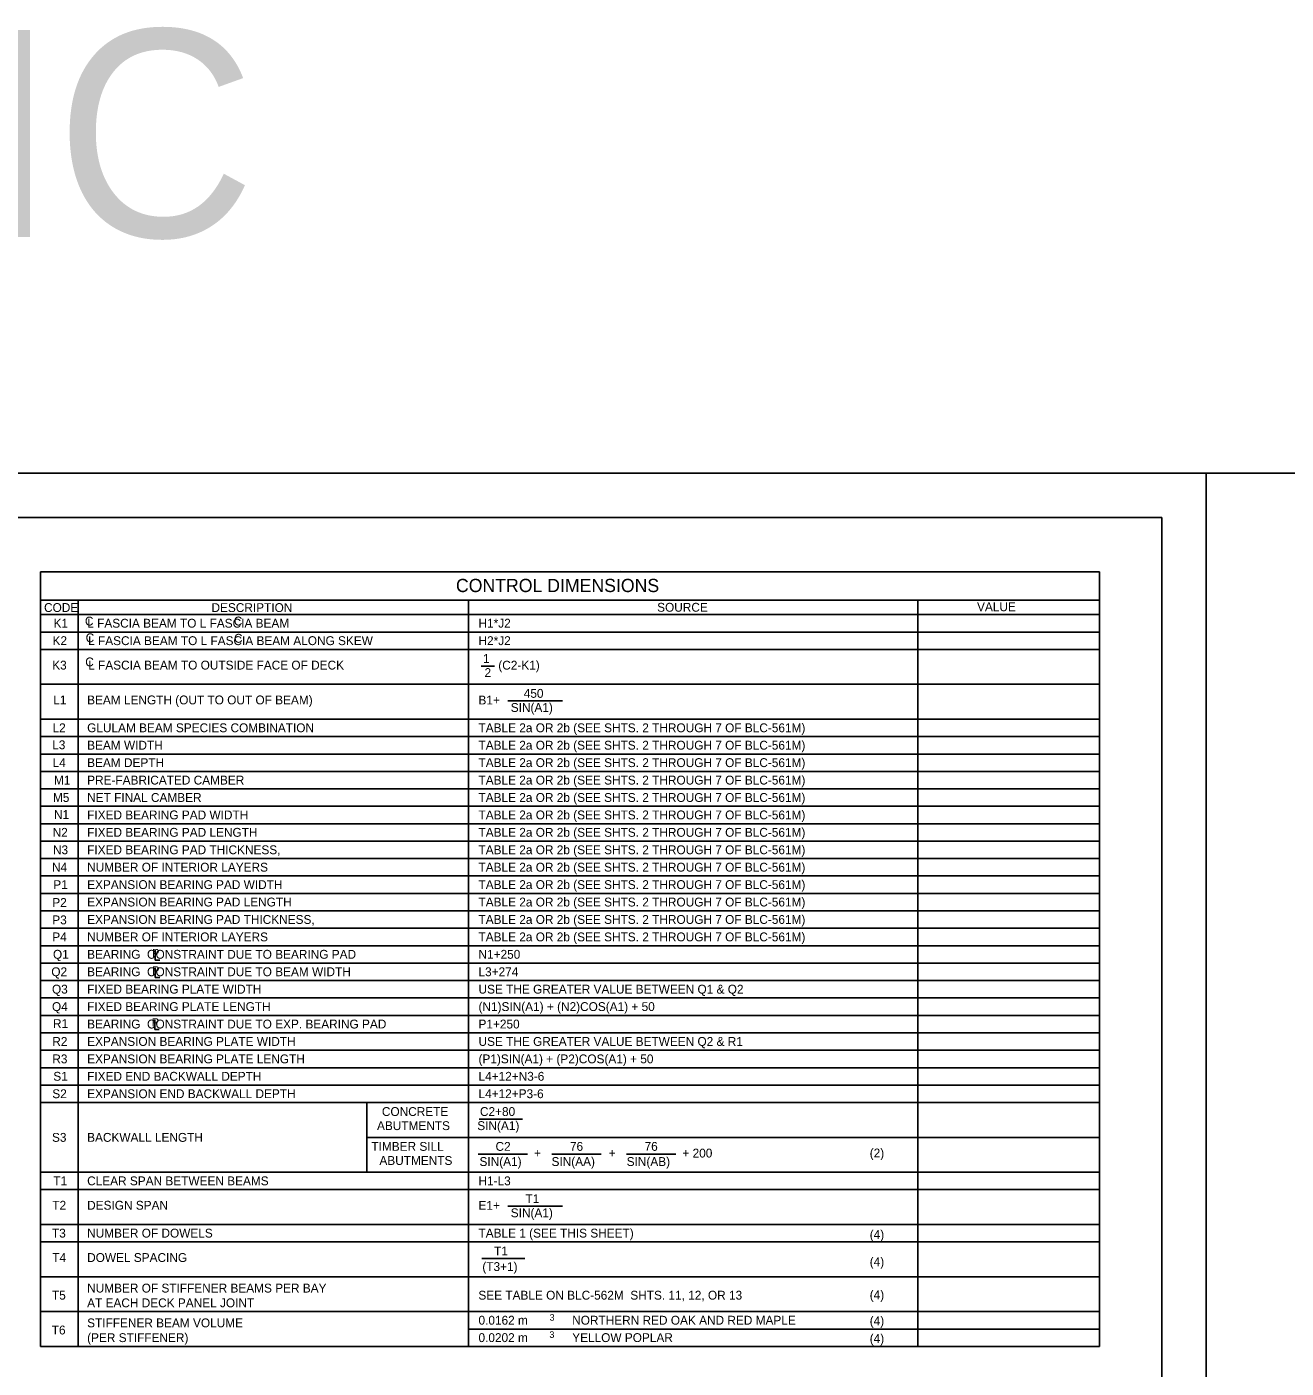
# Model space of a CAD drawing. Extents: x -5022 to -159, y 1126 to 7226.
# Drawn here: x -4239.9 to -3813, y 6762.4 to 7217.1 of the extents above; entities that cross this region are included whole.
import ezdxf

# ---------------------------------------------------------------- set-up
doc = ezdxf.new("R2010")
doc.units = 0
for name, color, linetype in [('2', 7, 'Continuous'), ('3', 7, 'Continuous'), ('4', 7, 'Continuous'), ('63', 7, 'Continuous'), ('PLT-BNDY', 7, 'Continuous')]:
    doc.layers.add(name, color=color, linetype=linetype)

# ---------------------------------------------------------------- blocks, each defined once
blk = doc.blocks.new('_PL')
at = {"layer": '63'}
for p, q in [((-0.014375, 0.08675), (-0.014375, -0.081375)), ((-0.014375, -0.081375), (0.062875, -0.081375))]:
    blk.add_line(p, q, dxfattribs=at)
blk.add_text('P', height=0.138875, dxfattribs=at).set_placement((-0.064375, -0.029125))

msp = doc.modelspace()

# ---------------------------------------------------------------- linework, layer by layer
at = {"layer": '2'}
for p, q in [((-3855.13, 7050.81), (-4641.13, 7050.81)), ((-3855.13, 7050.81), (-3855.13, 6486.81)), ((-4085.92, 7000.39), (-4081.34, 7000.39)), ((-4076.92, 6988.58), (-4058.38, 6988.58)), ((-4086.55, 6846.84), (-4071.95, 6846.84)), ((-4086.9, 6835.03), (-4070.22, 6835.03)), ((-4061.93, 6835.03), (-4045.25, 6835.03)), ((-4036.64, 6835.03), (-4019.96, 6835.03)), ((-4076.92, 6817.32), (-4058.38, 6817.32)), ((-4085.66, 6799.6), (-4071.16, 6799.6))]:
    msp.add_line(p, q, dxfattribs=at)
at = {"layer": '3'}
msp.add_line((-4038.8, 7032.8), (-4038.8, 7032.8), dxfattribs=at)
at = {"layer": '4'}
for p, q in [((-4235.31, 7032.3), (-3876.32, 7032.3)), ((-4235.31, 7032.3), (-4235.31, 6769.83)), ((-3876.32, 7032.3), (-3876.32, 6769.83)), ((-4235.31, 7022.77), (-3876.32, 7022.77)), ((-4222.52, 7022.77), (-4222.52, 6769.83)), ((-4090.24, 7022.77), (-4090.24, 6769.83)), ((-3937.86, 7022.77), (-3937.86, 6769.83)), ((-4235.31, 7017.84), (-3876.32, 7017.84)), ((-4235.31, 7011.94), (-3876.32, 7011.94)), ((-4235.31, 7006.03), (-3876.32, 7006.03)), ((-4235.31, 6994.22), (-3876.32, 6994.22)), ((-4235.31, 6982.41), (-3876.32, 6982.41)), ((-4235.31, 6976.5), (-3876.32, 6976.5)), ((-4235.31, 6970.6), (-3876.32, 6970.6)), ((-4235.31, 6964.69), (-3876.32, 6964.69)), ((-4235.31, 6958.79), (-3876.32, 6958.79)), ((-4235.31, 6952.88), (-3876.32, 6952.88)), ((-4235.31, 6946.97), (-3876.32, 6946.97)), ((-4235.31, 6941.07), (-3876.32, 6941.07)), ((-4235.31, 6935.16), (-3876.32, 6935.16)), ((-4235.31, 6929.26), (-3876.32, 6929.26)), ((-4235.31, 6923.35), (-3876.32, 6923.35)), ((-4235.31, 6917.45), (-3876.32, 6917.45)), ((-4235.31, 6911.54), (-3876.32, 6911.54)), ((-4235.31, 6905.63), (-3876.32, 6905.63)), ((-4235.31, 6899.73), (-3876.32, 6899.73)), ((-4235.31, 6893.82), (-3876.32, 6893.82)), ((-4235.31, 6887.92), (-3876.32, 6887.92)), ((-4235.31, 6882.01), (-3876.32, 6882.01)), ((-4235.31, 6876.11), (-3876.32, 6876.11)), ((-4235.31, 6870.2), (-3876.32, 6870.2)), ((-4235.31, 6864.29), (-3876.32, 6864.29)), ((-4235.31, 6858.39), (-3876.32, 6858.39)), ((-4235.31, 6852.48), (-3876.32, 6852.48)), ((-4124.7, 6852.48), (-4124.7, 6828.86)), ((-4124.7, 6840.67), (-3876.32, 6840.67)), ((-4235.31, 6828.86), (-3876.32, 6828.86)), ((-4235.31, 6822.96), (-3876.32, 6822.96)), ((-4235.31, 6811.14), (-3876.32, 6811.14)), ((-4235.31, 6805.24), (-3876.32, 6805.24)), ((-4235.31, 6793.43), (-3876.32, 6793.43)), ((-4235.31, 6781.63), (-3876.32, 6781.63)), ((-4090.24, 6775.72), (-3876.32, 6775.72)), ((-4235.31, 6769.83), (-3876.32, 6769.83))]:
    msp.add_line(p, q, dxfattribs=at)
at = {"layer": 'PLT-BNDY'}
for points in [[(-4681.13, 7065.81), (-3840.13, 7065.81), (-3840.13, 6471.81), (-4681.13, 6471.81)], [(-3840.13, 7065.81), (-2999.13, 7065.81), (-2999.13, 6471.81), (-3840.13, 6471.81)]]:
    msp.add_lwpolyline(points, close=True, dxfattribs=at)

# ---------------------------------------------------------------- block references
at = {"layer": '2', "xscale": 20.00060705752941, "yscale": 20.00060705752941}
for p in [(-4196.15, 6902.35), (-4196.15, 6896.45), (-4196.3, 6878.87)]:
    msp.add_blockref('_PL', p, dxfattribs=at)

# ---------------------------------------------------------------- texts
at = {"layer": '2'}
for s, height, p in [('CONTROL DIMENSIONS', 4.4793, (-4094.46, 7025.48)), ('CODE', 3, (-4234.09, 7018.74)), ('DESCRIPTION', 3.0001, (-4177.33, 7018.72)), ('SOURCE', 3, (-4026.25, 7018.82)), ('VALUE', 3, (-3917.81, 7019)), ('K1', 3, (-4230.87, 7013.42)), ('C', 3, (-4220.23, 7014.15)), ('L FASCIA BEAM TO L FASCIA BEAM', 3.0001, (-4219.44, 7013.42)), ('C', 3, (-4169.77, 7014.17)), ('H1*J2', 3, (-4086.81, 7013.42)), ('K2', 3, (-4231.21, 7007.51)), ('C', 3, (-4219.98, 7008.49)), ('L FASCIA BEAM TO L FASCIA BEAM ALONG SKEW', 3.0001, (-4219.14, 7007.51)), ('C', 3, (-4169.69, 7008.31)), ('H2*J2', 3, (-4086.81, 7007.51)), ('K3', 3, (-4231.32, 6999.23)), ('C', 3, (-4220.13, 7000.3)), ('L FASCIA BEAM TO OUTSIDE FACE OF DECK', 3.0001, (-4219.12, 6999.23)), ('1', 3, (-4085.3, 7001.47)), ('(C2-K1)', 3, (-4080.1, 6999.2)), ('2', 3, (-4084.77, 6996.69)), ('450', 3, (-4071.47, 6989.65)), ('L1', 3, (-4230.97, 6987.42)), ('BEAM LENGTH (OUT TO OUT OF BEAM)', 3.0001, (-4219.48, 6987.42)), ('B1+', 3, (-4086.83, 6987.38)), ('SIN(A1)', 3, (-4075.88, 6984.87)), ('L2', 3, (-4231.21, 6977.98)), ('GLULAM BEAM SPECIES COMBINATION', 3.0001, (-4219.48, 6977.98)), ('TABLE 2a OR 2b (SEE SHTS. 2 THROUGH 7 OF BLC-561M)', 3.0001, (-4086.81, 6977.98)), ('L3', 3, (-4231.32, 6972.22)), ('BEAM WIDTH', 3, (-4219.48, 6972.08)), ('TABLE 2a OR 2b (SEE SHTS. 2 THROUGH 7 OF BLC-561M)', 3.0001, (-4086.81, 6972.08)), ('L4', 3, (-4231.18, 6966.17)), ('BEAM DEPTH', 3, (-4219.48, 6966.17)), ('TABLE 2a OR 2b (SEE SHTS. 2 THROUGH 7 OF BLC-561M)', 3.0001, (-4086.81, 6966.17)), ('M1', 3, (-4230.73, 6960.26)), ('PRE-FABRICATED CAMBER', 3.0001, (-4219.48, 6960.26)), ('TABLE 2a OR 2b (SEE SHTS. 2 THROUGH 7 OF BLC-561M)', 3.0001, (-4086.81, 6960.26)), ('M5', 3, (-4231.07, 6954.36)), ('NET FINAL CAMBER', 3.0001, (-4219.48, 6954.36)), ('TABLE 2a OR 2b (SEE SHTS. 2 THROUGH 7 OF BLC-561M)', 3.0001, (-4086.81, 6954.36)), ('N1', 3, (-4230.73, 6948.59)), ('FIXED BEARING PAD WIDTH', 3.0001, (-4219.48, 6948.45)), ('TABLE 2a OR 2b (SEE SHTS. 2 THROUGH 7 OF BLC-561M)', 3.0001, (-4086.81, 6948.45)), ('N2', 3, (-4231.18, 6942.55)), ('FIXED BEARING PAD LENGTH', 3.0001, (-4219.48, 6942.55)), ('TABLE 2a OR 2b (SEE SHTS. 2 THROUGH 7 OF BLC-561M)', 3.0001, (-4086.81, 6942.55)), ('N3', 3, (-4231.07, 6936.64)), ('FIXED BEARING PAD THICKNESS,', 3.0001, (-4219.48, 6936.64)), ('TABLE 2a OR 2b (SEE SHTS. 2 THROUGH 7 OF BLC-561M)', 3.0001, (-4086.81, 6936.64)), ('N4', 3, (-4231.4, 6930.74)), ('NUMBER OF INTERIOR LAYERS', 3.0001, (-4219.48, 6930.74)), ('TABLE 2a OR 2b (SEE SHTS. 2 THROUGH 7 OF BLC-561M)', 3.0001, (-4086.81, 6930.74)), ('P1', 3, (-4230.95, 6924.83)), ('EXPANSION BEARING PAD WIDTH', 3.0001, (-4219.48, 6924.83)), ('TABLE 2a OR 2b (SEE SHTS. 2 THROUGH 7 OF BLC-561M)', 3.0001, (-4086.81, 6924.83)), ('P2', 3, (-4231.29, 6918.78)), ('EXPANSION BEARING PAD LENGTH', 3.0001, (-4219.48, 6918.93)), ('TABLE 2a OR 2b (SEE SHTS. 2 THROUGH 7 OF BLC-561M)', 3.0001, (-4086.81, 6918.93)), ('P3', 3, (-4231.29, 6912.88)), ('EXPANSION BEARING PAD THICKNESS,', 3.0001, (-4219.48, 6913.02)), ('TABLE 2a OR 2b (SEE SHTS. 2 THROUGH 7 OF BLC-561M)', 3.0001, (-4086.81, 6913.02)), ('P4', 3, (-4231.29, 6907.11)), ('NUMBER OF INTERIOR LAYERS', 3.0001, (-4219.48, 6907.11)), ('TABLE 2a OR 2b (SEE SHTS. 2 THROUGH 7 OF BLC-561M)', 3.0001, (-4086.81, 6907.11)), ('Q1', 3, (-4231.06, 6901.21)), ('BEARING  CONSTRAINT DUE TO BEARING PAD', 3.0001, (-4219.48, 6901.21)), ('N1+250', 3, (-4086.81, 6901.21)), ('Q2', 3, (-4231.62, 6895.3)), ('BEARING  CONSTRAINT DUE TO BEAM WIDTH', 3.0001, (-4219.48, 6895.3)), ('L3+274', 3, (-4086.81, 6895.3)), ('Q3', 3, (-4231.4, 6889.4)), ('FIXED BEARING PLATE WIDTH', 3.0001, (-4219.48, 6889.4)), ('USE THE GREATER VALUE BETWEEN Q1 & Q2', 3.0001, (-4086.81, 6889.4)), ('Q4', 3, (-4231.4, 6883.49)), ('FIXED BEARING PLATE LENGTH', 3.0001, (-4219.48, 6883.49)), ('(N1)SIN(A1) + (N2)COS(A1) + 50', 3.0001, (-4086.81, 6883.49)), ('R1', 3, (-4231.06, 6877.73)), ('BEARING  CONSTRAINT DUE TO EXP. BEARING PAD', 3.0001, (-4219.48, 6877.58)), ('P1+250', 3, (-4086.81, 6877.58)), ('R2', 3, (-4231.29, 6871.68)), ('EXPANSION BEARING PLATE WIDTH', 3.0001, (-4219.48, 6871.68)), ('USE THE GREATER VALUE BETWEEN Q2 & R1', 3.0001, (-4086.81, 6871.68)), ('R3', 3, (-4231.29, 6865.77)), ('EXPANSION BEARING PLATE LENGTH', 3.0001, (-4219.48, 6865.77)), ('(P1)SIN(A1) + (P2)COS(A1) + 50', 3.0001, (-4086.81, 6865.77)), ('S1', 3, (-4230.95, 6859.87)), ('FIXED END BACKWALL DEPTH', 3.0001, (-4219.48, 6859.87)), ('L4+12+N3-6', 3, (-4086.81, 6859.87)), ('S2', 3, (-4231.29, 6853.96)), ('EXPANSION END BACKWALL DEPTH', 3.0001, (-4219.48, 6853.96)), ('L4+12+P3-6', 3, (-4086.81, 6853.96)), ('CONCRETE', 3, (-4119.56, 6847.92)), ('C2+80', 3, (-4086.32, 6847.92)), ('S3', 3, (-4231.4, 6839.17)), ('BACKWALL LENGTH', 3.0001, (-4219.48, 6839.17)), ('ABUTMENTS', 3, (-4121.22, 6843.14)), ('SIN(A1)', 3, (-4087.23, 6843.14)), ('TIMBER SILL', 3.0001, (-4123.12, 6836.11)), ('C2', 3, (-4081.04, 6836.11)), ('76', 3, (-4055.81, 6836.11)), ('76', 3, (-4030.51, 6836.11)), ('ABUTMENTS', 3, (-4120.4, 6831.33)), ('SIN(A1)', 3, (-4086.47, 6830.97)), ('+', 3, (-4067.95, 6833.84)), ('SIN(AA)', 3, (-4062.05, 6830.97)), ('+', 3, (-4042.66, 6833.84)), ('SIN(AB)', 3, (-4036.58, 6830.97)), ('+ 200', 3, (-4017.69, 6833.84)), ('(2)', 3, (-3954.19, 6833.87)), ('T1', 3, (-4230.95, 6824.43)), ('CLEAR SPAN BETWEEN BEAMS', 3.0001, (-4219.48, 6824.43)), ('H1-L3', 3, (-4086.81, 6824.43)), ('T2', 3, (-4231.29, 6816.16)), ('DESIGN SPAN', 3.0001, (-4219.48, 6816.16)), ('E1+', 3, (-4086.83, 6816.12)), ('T1', 3, (-4070.87, 6818.39)), ('SIN(A1)', 3, (-4075.88, 6813.61)), ('T3', 3, (-4231.4, 6806.72)), ('NUMBER OF DOWELS', 3.0001, (-4219.48, 6806.72)), ('TABLE 1 (SEE THIS SHEET)', 3.0001, (-4086.81, 6806.72)), ('(4)', 3, (-3954.19, 6806.24)), ('T4', 3, (-4231.29, 6798.44)), ('DOWEL SPACING', 3.0001, (-4219.48, 6798.44)), ('T1', 3, (-4081.54, 6800.67)), ('(T3+1)', 3, (-4085.51, 6795.37)), ('(4)', 3, (-3954.19, 6797.02)), ('T5', 3, (-4231.4, 6785.68)), ('NUMBER OF STIFFENER BEAMS PER BAY', 3.0001, (-4219.48, 6788.09)), ('SEE TABLE ON BLC-562M  SHTS. 11, 12, OR 13', 3.0001, (-4086.85, 6785.68)), ('(4)', 3, (-3954.19, 6785.82)), ('AT EACH DECK PANEL JOINT', 3.0001, (-4219.48, 6783.09)), ('STIFFENER BEAM VOLUME', 3.0001, (-4219.48, 6776.29)), ('0.0162 m', 3, (-4086.81, 6777.2)), ('3', 2.25, (-4062.7, 6778.53)), ('NORTHERN RED OAK AND RED MAPLE', 3.0001, (-4055.05, 6777.2)), ('(4)', 3, (-3954.19, 6777.01)), ('T6', 3, (-4231.48, 6773.88)), ('(PER STIFFENER)', 3.0001, (-4219.48, 6771.29)), ('0.0202 m', 3, (-4086.81, 6771.3)), ('3', 2.25, (-4062.77, 6772.72)), ('YELLOW POPLAR', 3.0001, (-4055.04, 6771.3)), ('(4)', 3, (-3954.19, 6771.02))]:
    msp.add_text(s, height=height, dxfattribs=at).set_placement(p)
at = {"layer": '4'}
msp.add_text('METRIC', height=70.161, dxfattribs=at).set_placement((-4522.04, 7145.85))

doc.saveas('drawing.dxf')
